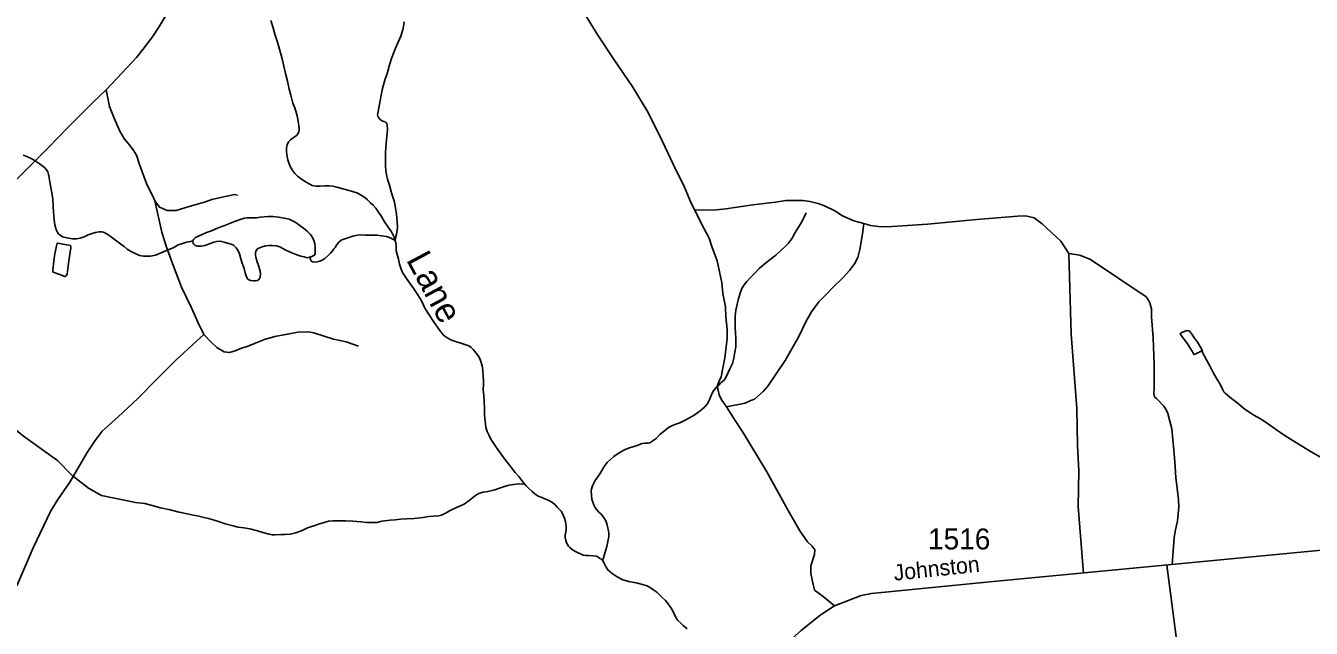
# Model space of a CAD drawing. Extents: x 2220236 to 2384410, y 720751 to 894131.
# Drawn here: x 2361132 to 2368804, y 854657 to 858252 of the extents above; entities that cross this region are included whole.
import ezdxf

# ---------------------------------------------------------------- set-up
doc = ezdxf.new("R2010")
doc.units = 0
for name, color, linetype in [('Exist Hydrographic Creek Single Shore', 7, 'Continuous'), ('Exist Hydrographic Creek Single Shore Label', 7, 'Continuous'), ('Exist Hydrographic Misc Water Feature', 7, 'Continuous'), ('Exist Hydrographic Pond Under 1500 Sq Ft', 7, 'Continuous'), ('Exist Road Non-System Type 51', 7, 'Continuous'), ('Exist Road Secondary Type 51 Attributed', 7, 'Continuous'), ('Exist Road Secondary Type 51 Label', 7, 'Continuous'), ('Exist Road Secondary Type 51 Number Label', 7, 'Continuous')]:
    doc.layers.add(name, color=color, linetype=linetype)

msp = doc.modelspace()

# ---------------------------------------------------------------- linework, layer by layer
at = {"layer": 'Exist Hydrographic Creek Single Shore'}
for points in [[(2362595.2, 858284), (2362607.9, 858240.2), (2362618.3, 858202.9), (2362632.8, 858160.8), (2362647.2, 858112.8), (2362662, 858055.3), (2362672.7, 858011.5), (2362683, 857967.6), (2362693.5, 857921.1), (2362704.3, 857873.3), (2362714.6, 857837.6), (2362727.1, 857789.5), (2362737.4, 857762), (2362747.9, 857729.6), (2362754.1, 857706.3), (2362758.5, 857680.2), (2362762.6, 857658), (2362763.2, 857636.1), (2362761.3, 857617.9), (2362755.5, 857607.9), (2362747.4, 857597.7), (2362727.6, 857583.7), (2362711.7, 857571.6), (2362700, 857559.6), (2362692.3, 857541.3), (2362688.4, 857523.1), (2362688.7, 857499.1), (2362693.1, 857473), (2362696.9, 857451.8), (2362703.5, 857427.5), (2362711.8, 857407.5), (2362726.2, 857385.8), (2362738.3, 857369.8), (2362754.3, 857355.7), (2362776.7, 857338.6), (2362802.7, 857320.9), (2362830.9, 857304.7), (2362842.3, 857298.6), (2362863.1, 857295.5), (2362889.1, 857295.6), (2362919.2, 857296.2), (2362943.1, 857297.8), (2362965.2, 857294.8), (2362989.1, 857289.2), (2363025.3, 857279.2), (2363053.5, 857271.1), (2363082.7, 857263.5), (2363108.3, 857254.7), (2363133.9, 857240.9), (2363156.1, 857227.1), (2363172.1, 857213), (2363190.2, 857195.7), (2363206.5, 857181.6), (2363220.7, 857163.1), (2363237.1, 857140.1), (2363255.3, 857113.6), (2363273.6, 857082.6), (2363294.3, 857050.6), (2363314.4, 857022.5), (2363324.8, 857002.6), (2363330.8, 856991.4), (2363335.1, 856975.1), (2363336.3, 856970.9)], [(2363336.3, 856970.9), (2363341.1, 856957.3), (2363343.5, 856939.4), (2363343.7, 856908.8), (2363348.2, 856887), (2363356.2, 856859.5), (2363362.7, 856829.2), (2363373.1, 856799.4), (2363381.5, 856779.1), (2363395.6, 856756), (2363407.8, 856737.5), (2363448.5, 856682.7), (2363468.8, 856652.4), (2363485.3, 856625.1), (2363501.6, 856594.6), (2363513.9, 856567.2), (2363564.8, 856487.9), (2363593.3, 856448), (2363615.9, 856417.8), (2363625.9, 856406), (2363642.1, 856394.2), (2363668.3, 856378.9), (2363690.3, 856370.9), (2363722.3, 856359.8), (2363764.5, 856346.1), (2363780.5, 856340.2), (2363790.7, 856332.4), (2363803, 856320.4), (2363813, 856308.7), (2363827.3, 856288.6), (2363839.5, 856271), (2363847.6, 856249.4), (2363856.2, 856223.5), (2363860.3, 856194.7), (2363862.9, 856163), (2363863.2, 856133.5), (2363863.4, 856111.2), (2363861.7, 856080.9), (2363866.3, 856041.7), (2363868.6, 856009), (2363869, 855975.2), (2363869.6, 855935.2), (2363871.8, 855907.4), (2363876.3, 855877), (2363878.5, 855855.1), (2363886.7, 855831.5), (2363897.2, 855807.3), (2363907.3, 855785.7), (2363923.7, 855761.8), (2363940.1, 855737.8), (2363959.2, 855710.7), (2363978.4, 855682.6), (2363994.8, 855660.3), (2364013.1, 855637.4), (2364031.5, 855613.6), (2364053.9, 855587.2), (2364074, 855561.8), (2364098.2, 855530), (2364108.6, 855518.3)], [(2364108.6, 855518.3), (2364118.6, 855506.2), (2364135, 855490.5), (2364155.1, 855472.6), (2364171, 855459.1), (2364183.3, 855449.1), (2364193.4, 855443), (2364207.6, 855439.3), (2364225.7, 855431.8), (2364253.7, 855419.8), (2364275.8, 855408.6), (2364292.2, 855394.5), (2364306.3, 855378.6), (2364316.2, 855368.2), (2364326.6, 855356.5), (2364332.6, 855345.3), (2364338.7, 855333), (2364347, 855314.7), (2364353.4, 855295.2), (2364355.2, 855281.2), (2364357.5, 855264.9), (2364357.9, 855249.5), (2364356, 855231.3), (2364352.1, 855213.1), (2364350.4, 855198.9), (2364354.7, 855181.1), (2364358.9, 855167.4), (2364370.9, 855147.3), (2364379.1, 855139.4), (2364395.4, 855125.3), (2364413.9, 855114.6), (2364459.7, 855094.4), (2364472.9, 855091.7), (2364491.7, 855090.8), (2364515.7, 855089.2), (2364537.8, 855086.8), (2364547.9, 855081.6), (2364556, 855075.4), (2364564, 855071.5), (2364570.2, 855065.2), (2364574.6, 855061.4)], [(2364574.6, 855061.4), (2364576, 855059.8), (2364584.1, 855046), (2364596.6, 855021.9), (2364606.8, 855005.9), (2364617, 854995.8), (2364631, 854983.9), (2364661.3, 854964.8), (2364695.5, 854947.2), (2364730.4, 854937.1), (2364783.6, 854926.2), (2364813.8, 854918.6), (2364839.8, 854910.4), (2364859.9, 854899.1), (2364880.2, 854885.2), (2364898.5, 854871.8), (2364916.5, 854855.5), (2364932.9, 854839.7), (2364949.1, 854822.3), (2364965.2, 854804), (2364979.6, 854782.6), (2364993.6, 854760.8), (2365005.9, 854732.8), (2365016.1, 854715.1), (2365024.5, 854703), (2365040.6, 854687.2), (2365054.6, 854673), (2365079, 854653.7)]]:
    msp.add_lwpolyline(points, dxfattribs=at)
at = {"layer": 'Exist Hydrographic Misc Water Feature'}
for points in [[(2363391.5, 858275.5), (2363384, 858235.9), (2363370.4, 858189.3), (2363354.9, 858153.3), (2363339.2, 858117.5), (2363325.6, 858083.1), (2363312.1, 858050.7), (2363300.6, 858010.9), (2363291, 857972.8), (2363275.4, 857928.5), (2363267.7, 857900.2), (2363260.1, 857870.4), (2363253.9, 857837.3), (2363247, 857804.2), (2363243.3, 857783.7), (2363239.6, 857762.2), (2363235.8, 857741.4), (2363233.9, 857731.5), (2363232.1, 857719.9), (2363234, 857713.4), (2363238.3, 857705.4), (2363246.3, 857694.2), (2363257.5, 857684.8), (2363268.5, 857680.4), (2363276.5, 857678.4), (2363280.5, 857675.9), (2363286.6, 857670.6), (2363288.8, 857658.2), (2363291.2, 857632.1), (2363287.5, 857592.5), (2363284, 857550.7), (2363278.7, 857496.3), (2363279.2, 857459.3), (2363278.9, 857418.2), (2363280.2, 857386.4), (2363284.4, 857364.3), (2363290.8, 857336.6), (2363302.4, 857300.4), (2363313.5, 857263.1), (2363321.9, 857234.5), (2363330.2, 857207), (2363336.7, 857177), (2363341, 857151), (2363345.3, 857127.2), (2363347.4, 857106.9), (2363348.6, 857078.1), (2363350, 857052.9), (2363348.2, 857031.4), (2363344.5, 857009), (2363340.8, 856995), (2363336.3, 856970.9)], [(2361117, 857480.1), (2361138.7, 857471.8), (2361165, 857460.7), (2361189.2, 857447), (2361213.2, 857429.9), (2361235.6, 857413.4), (2361243.8, 857405.5), (2361255.8, 857392.2), (2361263.9, 857380.1), (2361269.1, 857364.9), (2361272.5, 857346), (2361276.9, 857318.3), (2361283.2, 857276.8), (2361289.8, 857242.7), (2361293.8, 857216.6), (2361296.5, 857176.3), (2361298.8, 857142.9), (2361301.5, 857094.5), (2361306, 857064.4), (2361312.1, 857042.4), (2361318.3, 857027.2), (2361328.5, 857011.2), (2361337.7, 857002.4), (2361352.5, 856993.1), (2361376.7, 856987.6), (2361410.8, 856981.7), (2361434.7, 856981.7), (2361456.6, 856985.3), (2361480.6, 856992.8), (2361504.7, 857005.3), (2361528.3, 857013.5), (2361548.4, 857019.2), (2361570.2, 857023.4), (2361583.7, 857023.3), (2361596.3, 857020.5), (2361622.4, 857006.8), (2361644.8, 856990.3), (2361668.2, 856972.6), (2361691.2, 856955.5), (2361719.2, 856935.3), (2361737.6, 856919.6), (2361757.8, 856906.3), (2361786, 856892.7), (2361812, 856882.3), (2361836.2, 856876.7), (2361876.2, 856877.7), (2361906.1, 856883.8), (2361943.9, 856898.5), (2361975.5, 856912.9), (2362011.3, 856927.5), (2362041.2, 856945.2), (2362067.1, 856953.4), (2362091.1, 856960.3), (2362115.2, 856964.6), (2362129.8, 856968.5)], [(2365789.2, 857136.2), (2365763.9, 857081.7), (2365724.7, 857019.4), (2365705.1, 856985.1), (2365683.4, 856955.3), (2365659.8, 856930.7), (2365640.1, 856912.5), (2365608.1, 856884.3), (2365574.5, 856857.3), (2365537, 856827.2), (2365509.1, 856803.1), (2365481.7, 856774.7), (2365455.8, 856748.4), (2365436.1, 856726.3), (2365420.5, 856705.9), (2365406.6, 856684), (2365395, 856655.7), (2365385.5, 856623.1), (2365377.6, 856591.6), (2365370.2, 856555.2), (2365366.7, 856518.9), (2365365.2, 856485.4), (2365365.3, 856450.9), (2365368, 856417.2), (2365370, 856391.1), (2365370.5, 856363.2), (2365368.9, 856336.9), (2365363, 856305.4), (2365357.6, 856269.1), (2365350.1, 856237), (2365336.4, 856208.5), (2365324.7, 856182.4), (2365315, 856162.3), (2365307.1, 856148.2), (2365299.3, 856138.1), (2365281.2, 856122.6), (2365265.5, 856106.2), (2365249.6, 856091.7), (2365236.6, 856073.8), (2365226.2, 856055.3), (2365218.5, 856035.3), (2365210.7, 856016.9), (2365198.8, 855995.1), (2365185, 855979.1), (2365169.2, 855964.4), (2365139, 855941.1), (2365111.8, 855922), (2365068.1, 855899.5), (2365036.3, 855883.4), (2365018.2, 855877.1), (2364992.3, 855866.9), (2364968.5, 855856.1), (2364946.9, 855838.1), (2364918.9, 855815.6), (2364893.4, 855790), (2364873.7, 855775), (2364857, 855764.5), (2364845.7, 855760.8), (2364825.7, 855760.9), (2364810, 855759.3), (2364775.7, 855746.4), (2364735.9, 855733.3), (2364710, 855723.4), (2364684.3, 855710.8), (2364662.5, 855696.8), (2364641.8, 855681.9), (2364624.7, 855666.4), (2364602.9, 855645.8), (2364583.2, 855622), (2364561.7, 855585), (2364546, 855561.4), (2364530.5, 855539.5), (2364514.7, 855507), (2364506.9, 855481), (2364507.6, 855449.2), (2364509.8, 855427), (2364515.8, 855409.2), (2364522, 855393), (2364530.2, 855377), (2364538.6, 855365.2), (2364552.7, 855349.3), (2364564.5, 855340), (2364576.9, 855325.7), (2364585, 855313.6), (2364593.2, 855297.5), (2364599.5, 855279.7), (2364605.8, 855253.7), (2364610, 855238.4), (2364612, 855222.1), (2364611.8, 855204), (2364606.7, 855175.9), (2364599.1, 855146.1), (2364587.6, 855106.2), (2364579.8, 855078), (2364574.6, 855061.4)], [(2362828, 856871.3), (2362832.5, 856856.7), (2362836.4, 856848.7), (2362842.6, 856843.4), (2362856.4, 856841.3), (2362871.8, 856842.9), (2362886.4, 856847.5), (2362904.8, 856855.8), (2362916.3, 856863.5), (2362936.2, 856882.3), (2362950, 856896), (2362963.9, 856910.7), (2362971.7, 856920.9), (2362978.9, 856930), (2362987.5, 856942.8), (2363001.2, 856960.5), (2363012, 856970.8), (2363019, 856975.3), (2363048.8, 856985.4), (2363084.8, 856996.1), (2363112.8, 857002.1), (2363136.6, 857004.7), (2363158.7, 857003), (2363182.6, 857003.3), (2363202.7, 857003.2), (2363228.6, 857003.6), (2363254.7, 856999.7), (2363284.7, 856994.4), (2363302.7, 856988.6), (2363319.1, 856981), (2363330.8, 856974.9), (2363336.3, 856970.9)], [(2368150, 856311.1), (2368179.9, 856254.9), (2368200.4, 856219), (2368220.7, 856179.4), (2368241.3, 856141.9), (2368261.7, 856109.9), (2368273.9, 856084.1), (2368282.1, 856068.1), (2368290.3, 856060.2), (2368304.6, 856048.3), (2368328.7, 856028.9), (2368358.9, 856004.6), (2368409.5, 855963.3), (2368436.8, 855943.8), (2368461.8, 855928.4), (2368500.7, 855906.3), (2368534.4, 855885.4), (2368590.8, 855846), (2368647.3, 855806.3), (2368716, 855763.2), (2368792.4, 855716.4), (2368858.9, 855678.7)], [(2361409.4, 855569.1), (2361507, 855493.8), (2361583.5, 855449), (2361787.6, 855408.6), (2361843.7, 855401), (2361885.8, 855389.6), (2361936, 855375.9), (2361994.2, 855363.5), (2362048.3, 855349.3), (2362096.6, 855339.8), (2362132.7, 855332.4), (2362164.5, 855325.5), (2362196.7, 855317.6), (2362222.8, 855311.5), (2362251.1, 855303.4), (2362289.3, 855291.9), (2362323.2, 855281.1), (2362361.4, 855269.6), (2362399.5, 855261.3), (2362433.5, 855256.1), (2362469.6, 855250), (2362515.6, 855238.8), (2362547.9, 855229.6), (2362584, 855219.6), (2362602.6, 855214.4), (2362620, 855214.5), (2362654.1, 855216.5), (2362678, 855216.9), (2362712.1, 855218.9), (2362743.9, 855226.1), (2362781.8, 855239.8), (2362813.6, 855256.9), (2362845.3, 855267), (2362879.4, 855277.6), (2362913.4, 855287.9), (2362939.3, 855296.5), (2362965.2, 855298.2), (2362993.1, 855298.7), (2363041, 855297.3), (2363085.1, 855295.9), (2363131.1, 855292.8), (2363165.1, 855288.3), (2363199.3, 855287.4), (2363229.1, 855289.3), (2363257, 855296.3), (2363307, 855302.3), (2363337.1, 855305.2), (2363369.2, 855307.5), (2363404.9, 855309.6), (2363450, 855313.1), (2363503, 855318.5), (2363536.9, 855323.2), (2363564.7, 855325.3), (2363594.8, 855328.2), (2363612.7, 855332.2), (2363640.7, 855346.5), (2363660.6, 855357.2), (2363702.1, 855376.9), (2363747.9, 855397.5), (2363785.7, 855426.3), (2363819.2, 855450.6), (2363835.2, 855461.1), (2363859.1, 855469.3), (2363879.1, 855471.1), (2363924.9, 855481.9), (2363964.8, 855494.3), (2363994.6, 855504.4), (2364016.6, 855511.2), (2364042.7, 855515.6), (2364078.7, 855519.3), (2364094.5, 855517.7), (2364108.6, 855518.3)]]:
    msp.add_lwpolyline(points, dxfattribs=at)
at = {"layer": 'Exist Hydrographic Pond Under 1500 Sq Ft'}
for points in [[(2362828, 856871.3), (2362836.1, 856872.6), (2362844.2, 856876.9), (2362856, 856883.3), (2362859.9, 856893.3), (2362859.7, 856913), (2362859.5, 856935), (2362857.2, 856951.3), (2362851.1, 856970.7), (2362840.7, 856993.3), (2362830.6, 857008.6), (2362814.5, 857024.4), (2362790, 857044.7), (2362776.2, 857054), (2362751.8, 857071.7), (2362735.7, 857081.9), (2362703.5, 857097.6), (2362675.3, 857104.7), (2362641.3, 857110.8), (2362607.3, 857114.4), (2362577.1, 857113.8), (2362533.3, 857109.7), (2362509.2, 857106.1), (2362479.3, 857106.5), (2362451.4, 857106.4), (2362437.4, 857104.1), (2362417.6, 857098.4), (2362395.6, 857090), (2362378.8, 857083.7), (2362354.9, 857075.2), (2362313.9, 857058.7), (2362280.2, 857045.9), (2362240.2, 857029.5), (2362210.5, 857017.7), (2362184.7, 857006.8), (2362162.8, 856996.7), (2362148.6, 856990.6), (2362142.8, 856987.1), (2362132.7, 856976.8), (2362129.8, 856968.5)], [(2361390.3, 856849.6), (2361379.4, 856769.4), (2361373.6, 856759.3), (2361368.8, 856755.9), (2361365.6, 856755.1), (2361330.5, 856769.1), (2361295.2, 856782.4), (2361293.1, 856786.6), (2361293, 856794.8), (2361302.3, 856864.7), (2361307.8, 856900.4), (2361317.4, 856946.7), (2361319.4, 856954), (2361323.2, 856955.2), (2361353.4, 856948.9), (2361399.3, 856940.2), (2361401.3, 856933.8), (2361401.5, 856927.9), (2361390.3, 856849.6)], [(2362129.8, 856968.5), (2362128.9, 856966.8), (2362129.1, 856962.5), (2362131.4, 856954.4), (2362135.2, 856949), (2362143.4, 856941.1), (2362157.4, 856936.8), (2362179.4, 856936.7), (2362201.5, 856940.9), (2362223.2, 856948.3), (2362241.3, 856955.6), (2362255.2, 856960.5), (2362271.1, 856964.4), (2362293, 856967), (2362317.2, 856960.4), (2362337.1, 856954.6), (2362357.4, 856948.9), (2362371.4, 856942.9), (2362377.2, 856937.6), (2362387.5, 856927.2), (2362397.6, 856913.8), (2362408, 856891.9), (2362416.4, 856862), (2362424.7, 856836.1), (2362434.9, 856804.4), (2362441.2, 856778.4), (2362449.7, 856754.1), (2362457.8, 856740.7), (2362463.9, 856736.6), (2362475.9, 856732.2), (2362492, 856730.6), (2362501.9, 856731), (2362516, 856731.5), (2362525.8, 856739.2), (2362529.8, 856747.5), (2362533.5, 856767.4), (2362531.3, 856789.6), (2362520.8, 856821), (2362512.4, 856843), (2362506.3, 856871.3), (2362504.2, 856882.7), (2362503.9, 856899.1), (2362507.7, 856910.7), (2362515.1, 856920.9), (2362523.5, 856925.5), (2362543.5, 856933.5), (2362563.3, 856939.3), (2362583.5, 856941.7), (2362603.5, 856941.9), (2362627.3, 856938.6), (2362649.5, 856933), (2362683.8, 856913), (2362719.9, 856897.4), (2362750.9, 856886.2), (2362774.2, 856878.3), (2362794.1, 856872.6), (2362812.3, 856868.4), (2362826.4, 856870.6), (2362828, 856871.3)], [(2368150, 856311.1), (2368154.2, 856312.9), (2368142.8, 856334.8), (2368124.6, 856364.2), (2368106.2, 856388.1), (2368090.1, 856412.1), (2368080, 856427.4), (2368073.9, 856432.1), (2368064, 856433.3), (2368035.8, 856423), (2368022, 856416.8), (2368026.3, 856408.8), (2368065.2, 856355.2), (2368089.1, 856316.2), (2368103.6, 856292.2), (2368107.2, 856290.7), (2368119.5, 856296.1), (2368147.1, 856310.3), (2368150, 856311.1)]]:
    msp.add_lwpolyline(points, dxfattribs=at)
at = {"layer": 'Exist Road Non-System Type 51'}
for points in [[(2364461.9, 858330.6), (2364547, 858196), (2364643.7, 858048.8), (2364750.9, 857891), (2364841.4, 857744.8), (2364915, 857599.5), (2364995.1, 857426.7), (2365062.8, 857289.4), (2365103.9, 857194.1), (2365124.4, 857152.3)], [(2361612.9, 857869.9), (2361633, 857770.5), (2361659.6, 857701), (2361694.4, 857623.2), (2361720.9, 857576.2), (2361747.5, 857545.5), (2361774.1, 857512.8), (2361792.5, 857480.1), (2361808.8, 857431), (2361855.8, 857304.2), (2361890.3, 857235.4), (2361901.8, 857207.1)], [(2362396.1, 857241.4), (2362378.1, 857245.3), (2362340.3, 857236.7), (2362243.1, 857215.2), (2362204.3, 857200.9), (2362108.2, 857174.3), (2362030.6, 857149.8), (2361975.4, 857149.8), (2361930.4, 857170.2), (2361901.8, 857207.1)], [(2361901.8, 857207.1), (2361943.7, 857019.9), (2361970.3, 856936.1), (2362013.2, 856817.5), (2362062.3, 856692.7), (2362121.5, 856570), (2362160.4, 856480), (2362194.1, 856409.5)], [(2366133.1, 857072.5), (2366074.9, 857087.7), (2366006.5, 857118.9), (2365960.1, 857148.2), (2365899.9, 857177.6), (2365861.7, 857191), (2365811.6, 857202.6), (2365771.5, 857210), (2365667.5, 857208.7), (2365605.7, 857200), (2365471.8, 857184.5), (2365310.3, 857160.5), (2365254.4, 857153.8), (2365124.4, 857152.3)], [(2365124.4, 857152.3), (2365165.3, 857070.7), (2365210.5, 856985.3), (2365226.9, 856935.6), (2365258, 856850), (2365285.6, 856718.3), (2365292.4, 856654.5), (2365307.3, 856574.7), (2365309.9, 856514.8), (2365318.8, 856438.9), (2365317.6, 856386.8), (2365304.9, 856270.7), (2365282.4, 856156.5), (2365268.7, 856128.3), (2365261, 856106.2), (2365261.2, 856092.2), (2365265.3, 856078.4), (2365269.5, 856050.3), (2365282, 856024.4), (2365314.4, 855978.9)], [(2367357.8, 856893.1), (2367309.8, 856967.8), (2367198.6, 857071.2), (2367150.4, 857106.7), (2367098.3, 857117.9), (2367050.2, 857115.4), (2366808.6, 857096.5), (2366513, 857069), (2366395.2, 857059.6), (2366269.2, 857052), (2366221.3, 857053.5), (2366173.2, 857060.9), (2366133.1, 857072.5)], [(2366133.1, 857072.5), (2366125.8, 857010.4), (2366108.9, 856916.2), (2366097.6, 856870.1), (2366077.9, 856831.7), (2366048.4, 856791.5), (2366008.9, 856749.1), (2365943.8, 856686.2), (2365912.2, 856651.9), (2365864.7, 856605.3), (2365821.5, 856544.9), (2365790.1, 856490.4), (2365743.3, 856393.8), (2365664.9, 856255), (2365560.9, 856101.9), (2365533.2, 856069.5), (2365481.8, 856025), (2365460, 856016.7), (2365426.2, 856000.3), (2365314.4, 855978.9)], [(2367357.8, 856893.1), (2367371.1, 856411.5), (2367404.8, 855968.7), (2367408.9, 855747.9), (2367417.1, 855596.5), (2367413, 855383.8), (2367443.6, 854985)], [(2367974.4, 855036.8), (2367985.2, 855199.8), (2367993.4, 855244.8), (2368005.7, 855297.9), (2368012.7, 855381.5), (2368011.8, 855422.7), (2368005.7, 855475.9), (2367995.5, 855557.7), (2367989.3, 855649.7), (2367983.2, 855719.2), (2367971.2, 855846.8), (2367948.1, 855938.5), (2367935.8, 855964.4), (2367923.7, 855982.2), (2367881, 856027.6), (2367869, 856037.6), (2367864.7, 856055.6), (2367866.3, 856089.5), (2367866.5, 856229.5), (2367860.8, 856389.4), (2367851.3, 856515.2), (2367850.7, 856563.2), (2367840.2, 856599), (2367832, 856614.9), (2367817.8, 856634.7), (2367486.5, 856858.4), (2367423.2, 856882.9), (2367357.8, 856893.1)], [(2361409.4, 855569.1), (2361322.3, 855658.8), (2361119.2, 855804), (2360984.6, 855914.8), (2360852.7, 856028.3), (2360760.3, 856120.7), (2360691.8, 856189.3), (2360662.7, 856223.7), (2360612.6, 856265.9), (2360498.7, 856373.7), (2360470.1, 856377.8), (2360449.7, 856390), (2360421.1, 856435), (2360300.5, 856559.8)], [(2362194.1, 856409.5), (2362151.2, 856370.6), (2362026.5, 856254), (2361918.2, 856147.7), (2361801.7, 856029.1), (2361683.1, 855918.6), (2361589.1, 855832.7), (2361546.2, 855777.5), (2361499.2, 855705.9)], [(2363117.9, 856339.9), (2363044.3, 856366.5), (2362968.7, 856382.9), (2362913.5, 856399.2), (2362852.2, 856419.7), (2362819.5, 856425.8), (2362756.1, 856423.8), (2362694.8, 856411.5), (2362619.2, 856397.2), (2362557.9, 856380.8), (2362496.7, 856356.9), (2362453, 856338.5), (2362419.1, 856328.2), (2362381.1, 856312.3), (2362348.4, 856302.1), (2362315.7, 856306.2), (2362272.8, 856332.8), (2362233.9, 856367.5), (2362194.1, 856409.5)], [(2365314.4, 855978.9), (2365361.3, 855903.4), (2365412.2, 855828.1), (2365555, 855590), (2365681.7, 855359.5), (2365751.1, 855238.4), (2365798.4, 855173.2), (2365824.9, 855146.6), (2365841.3, 855126.1), (2365839.2, 855097.5), (2365816.7, 855030), (2365818.2, 854983.3), (2365824.9, 854946.2), (2365839.2, 854884.8), (2365890.3, 854846), (2365957.8, 854790.7)], [(2361499.2, 855705.9), (2361394.9, 855528), (2361323.4, 855425.8), (2361282.5, 855358.3), (2361176.3, 855137.4), (2361078.6, 854910.3)], [(2367942.6, 855033.8), (2368039.9, 854286.1), (2368051.5, 854158.4), (2368079.2, 854014.6), (2368102.8, 853876.9)]]:
    msp.add_lwpolyline(points, dxfattribs=at)
at = {"layer": 'Exist Road Secondary Type 51 Attributed'}
for points in [[(2360978, 857237.7), (2361267.2, 857525.8), (2361383.7, 857645.7), (2361532.9, 857795), (2361612.9, 857869.9), (2361735.2, 858001.6), (2361792.5, 858062.9), (2361831.3, 858110), (2361888.5, 858185.6), (2361927.4, 858242.9), (2362002, 858368.7), (2362169.6, 858677.5), (2362409.4, 859143), (2362487.4, 859281.8), (2362528.7, 859366.4), (2362605.9, 859515), (2362693.8, 859682.7), (2362753.1, 859793.1), (2363029, 860308.5), (2363151.6, 860531.4), (2363310, 860818.7), (2363408.1, 861011), (2363481.7, 861146), (2363561.4, 861291.2)], [(2365466.2, 854372.2), (2365574.6, 854468.6), (2365674.7, 854568.8), (2365760.5, 854644.5), (2365874, 854735.5), (2365957.8, 854790.7), (2366117.2, 854852.1), (2366178.5, 854864.4), (2366885.7, 854933.9), (2370345.8, 855265.1)]]:
    msp.add_lwpolyline(points, dxfattribs=at)

# ---------------------------------------------------------------- texts
at = {"layer": 'Exist Hydrographic Creek Single Shore Label'}
msp.add_text('Lane', height=150, rotation=298.17791, dxfattribs=at).set_placement((2363400.3, 856856.1))
at = {"layer": 'Exist Road Secondary Type 51 Label'}
msp.add_text('Johnston', height=95, rotation=6.05101, dxfattribs=at).set_placement((2366315.8, 854940.5))
at = {"layer": 'Exist Road Secondary Type 51 Number Label'}
msp.add_text('1516', height=125, dxfattribs=at).set_placement((2366516.7, 855127.6))

doc.saveas('drawing.dxf')
